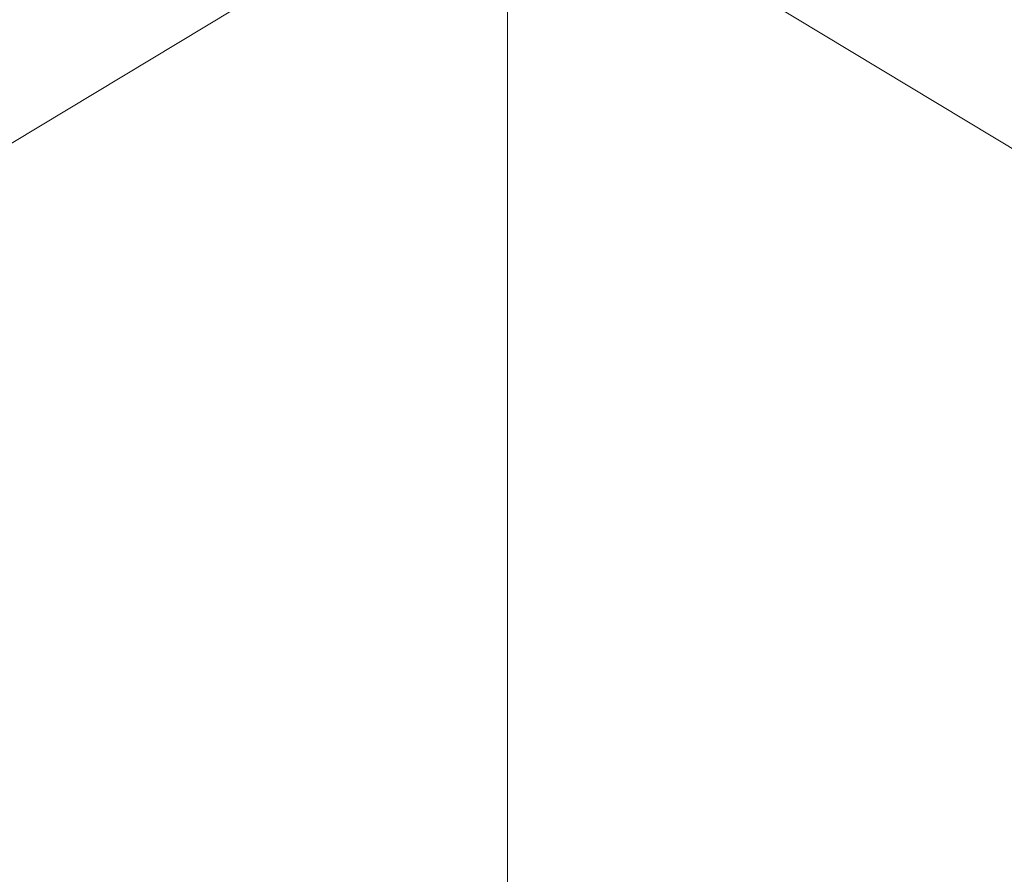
# Model space of a CAD drawing. Header units: millimetres. Extents: x -587 to 358276, y -26688 to 221215.
# Tile 313 of 337: x 12927 to 13008, y 13633 to 13703. Entities that reach past the tile are written whole.
import ezdxf
from ezdxf.lldxf.tags import DXFTag

# ---------------------------------------------------------------- set-up
doc = ezdxf.new("R2010")
doc.units = ezdxf.units.MM
doc.header["$MEASUREMENT"] = 0
doc.layers.add('l.przerywana', color=104, linetype='ICAD_ISO03W100', lineweight=5)
doc.layers.add('wymiarowanie', color=176, linetype='Continuous', lineweight=9)
doc.styles.add('styl2', font='simplex.shx')
tags = doc.linetypes.add('ICAD_ISO03W100', pattern=[30, 12, -18]).pattern_tags.tags
tags[6:7] = [DXFTag(74, 4), DXFTag(75, 0), DXFTag(340, '0'), DXFTag(46, 1.0), DXFTag(50, 0.0), DXFTag(44, 0.0), DXFTag(45, 0.0)]
tags[4:5] = [DXFTag(74, 4), DXFTag(75, 0), DXFTag(340, '0'), DXFTag(46, 1.0), DXFTag(50, 0.0), DXFTag(44, 0.0), DXFTag(45, 0.0)]
doc.dimstyles.new('Skala 1-50', dxfattribs={"dimtxt": 12, "dimasz": 5, "dimexe": 1, "dimexo": 1, "dimgap": 1.5, "dimtad": 1, "dimdec": 1, "dimrnd": 0.5, "dimtxsty": 'styl2', "dimblk": 'ARCHTICK', "dimcen": 5, "dimadec": 0, "dimazin": 0, "dimtfac": 1, "dimtdec": 1, "dimtmove": 1, "dimatfit": 3, "dimldrblk": 'ARCHTICK', "dimfxl": 5, "dimfxlon": 1, "dimlwd": -1, "dimlwe": -1, "dimarcsym": 0})

# ---------------------------------------------------------------- blocks, each defined once
blk = doc.blocks.new('_ArchTick')
at = {"color": 0, "linetype": 'ByBlock', "const_width": 0.15}
blk.add_lwpolyline([(-0.5, -0.5), (0.5, 0.5)], dxfattribs=at)
blk = doc.blocks.new('*D2461')
at = {"layer": 'Defpoints', "color": 0}
for p in [(12967.055, 13731.383), (13272.178, 13601.011), (13249.005, 13562.357)]:
    blk.add_point(p, dxfattribs=at)
at = {"layer": 'wymiarowanie', "color": 0}
for p, q in [((12987.656, 13765.749), (12990.742, 13770.895)), ((12990.227, 13770.037), (13272.178, 13601.011)), ((13269.607, 13596.722), (13272.692, 13601.868))]:
    blk.add_line(p, q, dxfattribs=at)
at = {"layer": 'wymiarowanie', "color": 0, "xscale": 5, "yscale": 5, "zscale": 5}
for p, rotation in [((12990.227, 13770.037), 149.0577037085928), ((13272.178, 13601.011), 329.0577037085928)]:
    blk.add_blockref('_ArchTick', p, dxfattribs=dict(at, rotation=rotation))
at = {"layer": 'wymiarowanie', "color": 0, "insert": (13135.497, 13692.688), "char_height": 12, "attachment_point": 5, "rotation": 329.0577, "style": 'styl2'}
blk.add_mtext('328,5', dxfattribs=at)

msp = doc.modelspace()

# ---------------------------------------------------------------- linework, layer by layer
at = {"color": 250, "linetype": 'Continuous', "lineweight": 5, "true_color": 0x231f20}
for points in [[(12967.055, 13717.339), (12802.861, 13618.428), (12802.861, 13618.428)], [(12967.055, 13717.339), (13131.249, 13618.428), (13131.249, 13618.428)]]:
    msp.add_lwpolyline(points, dxfattribs=at)
at = {"layer": 'l.przerywana', "color": 5, "ltscale": 0.5}
msp.add_line((12967.055, 13475.084), (12967.055, 13783.246), dxfattribs=at)

# ---------------------------------------------------------------- dimensions: what is measured, and where the dimension line sits
at = {"layer": 'wymiarowanie'}
dim = msp.add_aligned_dim(p1=(12967.055, 13731.383), p2=(13249.005, 13562.357), distance=45.068, dimstyle='Skala 1-50', dxfattribs=at)
dim.commit()
dim.dimension.update_dxf_attribs({"geometry": '*D2461', "text_midpoint": (13135.497, 13692.688)})

doc.saveas('drawing.dxf')
